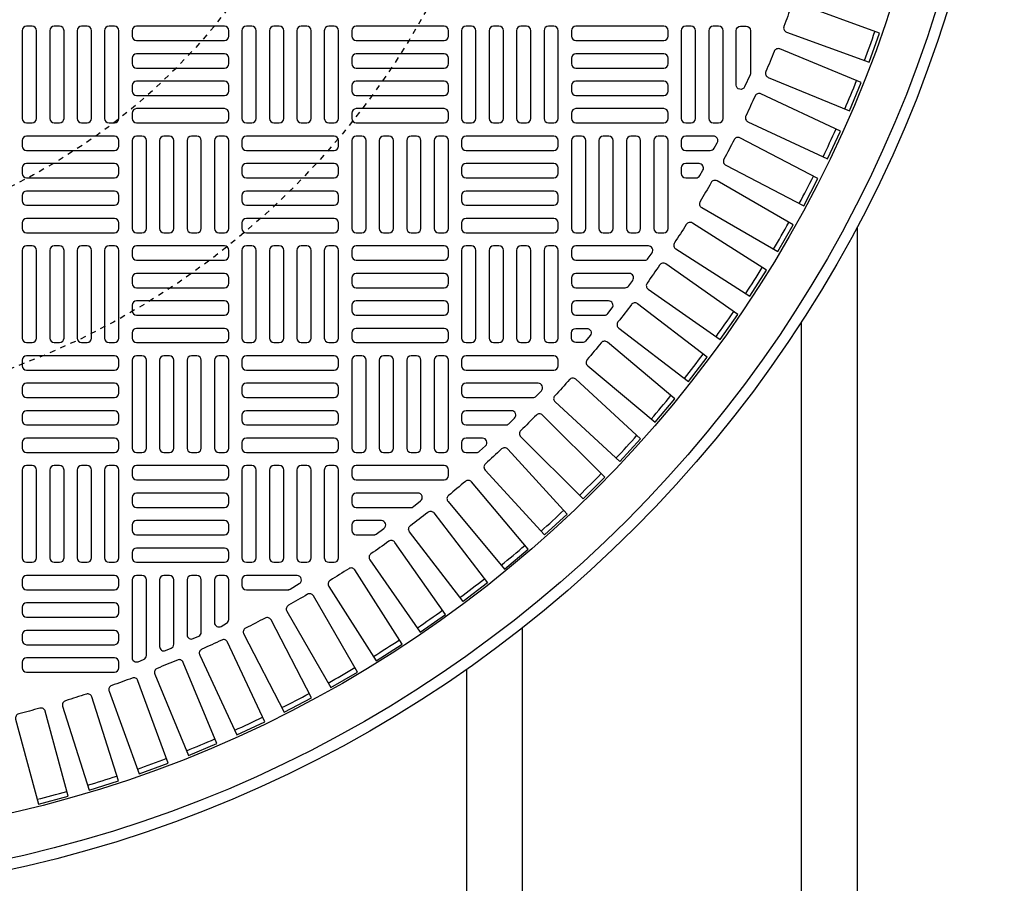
# Model space of a CAD drawing. Extents: x -169 to 7270, y -140 to 2984.
# Tile 670 of 718: x 6532 to 6550, y 1457 to 1472. Entities that reach past the tile are written whole.
import ezdxf

# ---------------------------------------------------------------- set-up
doc = ezdxf.new("R2010")
doc.units = 0
doc.header["$MEASUREMENT"] = 0
doc.linetypes.add('HIDDEN2', pattern=[0.28125, 0.1875, -0.09375])
doc.layers.get('DEFPOINTS').update_dxf_attribs({"linetype": 'CONTINUOUS'})
for name, color, linetype in [('TANK-MANHOLE-COVER-40', 2, 'CONTINUOUS'), ('TANK-MANHOLE-COVER-HATCH-40', 252, 'CONTINUOUS'), ('TANK-UST-RIB', 7, 'CONTINUOUS')]:
    doc.layers.add(name, color=color, linetype=linetype)

msp = doc.modelspace()

# ---------------------------------------------------------------- linework, layer by layer
at = {"layer": 'DEFPOINTS', "color": 8, "linetype": 'HIDDEN2', "ltscale": 0.125}
msp.add_circle((6526.94351, 1479.01916), 14, dxfattribs=at)
msp.add_circle((6526.94351, 1479.01916), 14, dxfattribs=at)
at = {"layer": 'DEFPOINTS', "color": 8, "linetype": 'HIDDEN2', "ltscale": 0.5}
msp.add_circle((6526.94351, 1479.01916), 11, dxfattribs=at)
msp.add_circle((6526.94351, 1479.01916), 11, dxfattribs=at)
at = {"layer": 'TANK-MANHOLE-COVER-40', "color": 4, "linetype": 'Continuous'}
msp.add_circle((6526.94428, 1479.01916), 22.63902, dxfattribs=at)
at = {"layer": 'TANK-MANHOLE-COVER-40', "color": 1, "linetype": 'Continuous'}
msp.add_circle((6526.94428, 1479.01916), 22.44094, dxfattribs=at)
at = {"layer": 'TANK-MANHOLE-COVER-40', "color": 2, "linetype": 'Continuous'}
msp.add_circle((6526.94428, 1479.01916), 21.65354, dxfattribs=at)
at = {"layer": 'TANK-MANHOLE-COVER-HATCH-40', "linetype": 'Continuous'}
for points in [[(6545.76729, 1472.3768, -0.00491171), (6545.63317, 1472.0083, 0.41709369), (6545.67996, 1471.90665), (6547.1607, 1471.36771), (6547.34921, 1471.88565), (6545.86847, 1472.42459, 0.41709369), (6545.76729, 1472.3768)], [(6545.03483, 1471.17587, -0.10680341), (6545.0278, 1471.14337), (6544.92938, 1470.92624, -0.80700564), (6544.77892, 1470.95875), (6544.77892, 1471.93255, -0.41421356), (6544.85766, 1472.01129), (6544.85766, 1472.01129), (6544.95609, 1472.01129, -0.41421356), (6545.03483, 1471.93255), (6545.03483, 1471.93255), (6545.03483, 1471.15886)], [(6545.45964, 1471.56208, -0.00491171), (6545.30957, 1471.19977, 0.41709369), (6545.35188, 1471.09618), (6546.8077, 1470.49316), (6547.01863, 1471.00239), (6545.56281, 1471.60541, 0.41709369), (6545.45964, 1471.56208)], [(6545.11674, 1470.76155, -0.00491171), (6544.95101, 1470.40613, 0.41709369), (6544.98877, 1470.30079), (6546.4169, 1469.63485), (6546.64984, 1470.13438), (6545.22171, 1470.80033, 0.41709369), (6545.11674, 1470.76155)], [(6544.73925, 1469.97673, -0.00491171), (6544.55818, 1469.62889, 0.41709369), (6544.5913, 1469.522), (6545.98903, 1468.79439), (6546.24354, 1469.2833), (6544.84581, 1470.01091, 0.41709369), (6544.73925, 1469.97673)], [(6544.32789, 1469.20913, -0.00491171), (6544.13182, 1468.86952, 0.41709369), (6544.16025, 1468.76129), (6545.5249, 1467.9734), (6545.80049, 1468.45074), (6544.43584, 1469.23863, 0.41709369), (6544.32789, 1469.20913)], [(6543.88344, 1468.46021, -0.00491171), (6543.67274, 1468.12947, 0.41709369), (6543.69642, 1468.0201), (6545.02541, 1467.17344), (6545.32156, 1467.6383), (6543.99257, 1468.48496, 0.41709369), (6543.88344, 1468.46021)], [(6543.40674, 1467.73138, -0.00491171), (6543.18181, 1467.41015, 0.41709369), (6543.2007, 1467.29985), (6544.4915, 1466.39603), (6544.80764, 1466.84753), (6543.51685, 1467.75135, 0.41709369), (6543.40674, 1467.73138)], [(6542.3603, 1466.33954, -0.00491171), (6542.10823, 1466.03913, 0.41709369), (6542.11744, 1465.92761), (6543.32455, 1464.91472), (6543.67884, 1465.33695), (6542.47173, 1466.34984, 0.41709369), (6542.3603, 1466.33954)], [(6541.19654, 1465.04419, -0.00491171), (6540.91924, 1464.7669, 0.41709369), (6540.91869, 1464.655), (6542.03293, 1463.54076), (6542.42268, 1463.9305), (6541.30844, 1465.04474, 0.41709369), (6541.19654, 1465.04419)], [(6539.92431, 1463.8552, -0.00491171), (6539.6239, 1463.60313, 0.41709369), (6539.6136, 1463.49171), (6540.62648, 1462.2846), (6541.04871, 1462.63889), (6540.03583, 1463.846, 0.41709369), (6539.92431, 1463.8552)], [(6538.94856, 1463.38924, 0.16819223), (6538.99724, 1463.40609), (6539.12236, 1463.50452, 0.71204699), (6539.07368, 1463.64514), (6537.9679, 1463.64514), (6537.9679, 1463.64514, 0.41421356), (6537.88916, 1463.5664), (6537.88916, 1463.46798), (6537.88916, 1463.46798, 0.41421356), (6537.9679, 1463.38924), (6538.97581, 1463.38924)], [(6539.25051, 1463.30346, -0.41709369), (6539.36152, 1463.28939), (6540.32079, 1462.03925), (6539.88351, 1461.70371), (6538.92424, 1462.95386, -0.41709369), (6538.93939, 1463.06473, 0.00491171), (6539.25051, 1463.30346)], [(6538.28246, 1462.89711, 0.15754945), (6538.32853, 1462.912), (6538.46493, 1463.01042, 0.72778796), (6538.41886, 1463.15302), (6537.9679, 1463.15302), (6537.9679, 1463.15302, 0.41421356), (6537.88916, 1463.07428), (6537.88916, 1462.97585), (6537.88916, 1462.97585, 0.41421356), (6537.9679, 1462.89711), (6538.3079, 1462.89711)], [(6538.55329, 1462.78162, -0.00491171), (6538.23205, 1462.55669, 0.41709369), (6538.21208, 1462.44659), (6539.11591, 1461.15579), (6539.56741, 1461.47194), (6538.66358, 1462.76273, 0.41709369), (6538.55329, 1462.78162)], [(6537.83397, 1462.2907, -0.00491171), (6537.50323, 1462.08, 0.41709369), (6537.47847, 1461.97087), (6538.32513, 1460.64188), (6538.78999, 1460.93803), (6537.94333, 1462.26702, 0.41709369), (6537.83397, 1462.2907)], [(6536.74246, 1461.91286, 0.1342636), (6536.78253, 1461.92382), (6536.94904, 1462.02224, 0.76325856), (6536.90897, 1462.16877), (6535.99939, 1462.16877), (6535.99939, 1462.16877, 0.41421356), (6535.92065, 1462.09003), (6535.92065, 1461.9916), (6535.92065, 1461.9916, 0.41421356), (6535.99939, 1461.91286), (6536.76399, 1461.91286)], [(6537.09392, 1461.83162, -0.00491171), (6536.7543, 1461.63554, 0.41709369), (6536.72481, 1461.5276), (6537.51269, 1460.16294), (6537.99003, 1460.43853), (6537.20215, 1461.80319, 0.41709369), (6537.09392, 1461.83162)], [(6536.33455, 1461.40526, -0.00491171), (6535.9867, 1461.22418, 0.41709369), (6535.95253, 1461.11763), (6536.68014, 1459.7199), (6537.16904, 1459.97441), (6536.44143, 1461.37213, 0.41709369), (6536.33455, 1461.40526)], [(6535.5573, 1461.01242, -0.00491171), (6535.20189, 1460.84669, 0.41709369), (6535.1631, 1460.74173), (6535.82905, 1459.3136), (6536.32859, 1459.54654), (6535.66264, 1460.97467, 0.41709369), (6535.5573, 1461.01242)], [(6534.76366, 1460.65387, -0.00491171), (6534.40136, 1460.5038, 0.41709369), (6534.35803, 1460.40062), (6534.96105, 1458.9448), (6535.47027, 1459.15573), (6534.86725, 1460.61155, 0.41709369), (6534.76366, 1460.65387)], [(6533.95514, 1460.33027, -0.00491171), (6533.58663, 1460.19615, 0.41709369), (6533.53884, 1460.09496), (6534.07779, 1458.61422), (6534.59573, 1458.80274), (6534.05678, 1460.28348, 0.41709369), (6533.95514, 1460.33027)], [(6533.13327, 1460.04225, -0.00491171), (6532.75926, 1459.92433, 0.41709369), (6532.7071, 1459.82532), (6533.18095, 1458.32248), (6533.70662, 1458.48823), (6533.23278, 1459.99107, 0.41709369), (6533.13327, 1460.04225)], [(6532.29961, 1459.79035, -0.00491171), (6531.92082, 1459.68885, 0.41709369), (6531.8644, 1459.59222), (6532.27224, 1458.07014), (6532.80464, 1458.2128), (6532.3968, 1459.73488, 0.41709369), (6532.29961, 1459.79035)]]:
    msp.add_lwpolyline(points, format="xyb", dxfattribs=at)
at = {"layer": 'TANK-MANHOLE-COVER-HATCH-40', "linetype": 'Continuous', "flags": 128}
for points in [[(6532.06239, 1472.01129, 0.41421356), (6531.98365, 1471.93255), (6531.98365, 1470.35774, 0.41421356), (6532.06239, 1470.279), (6532.16081, 1470.279, 0.41421356), (6532.23955, 1470.35774), (6532.23955, 1471.93255, 0.41421356), (6532.16081, 1472.01129)], [(6532.55451, 1472.01129, 0.41421356), (6532.47577, 1471.93255), (6532.47577, 1470.35774, 0.41421356), (6532.55451, 1470.279), (6532.65294, 1470.279, 0.41421356), (6532.73168, 1470.35774), (6532.73168, 1471.93255, 0.41421356), (6532.65294, 1472.01129)], [(6533.04664, 1472.01129, 0.41421356), (6532.9679, 1471.93255), (6532.9679, 1470.35774, 0.41421356), (6533.04664, 1470.279), (6533.14506, 1470.279, 0.41421356), (6533.2238, 1470.35774), (6533.2238, 1471.93255, 0.41421356), (6533.14506, 1472.01129)], [(6533.53876, 1472.01129, 0.41421356), (6533.46002, 1471.93255), (6533.46002, 1470.35774, 0.41421356), (6533.53876, 1470.279), (6533.63719, 1470.279, 0.41421356), (6533.71593, 1470.35774), (6533.71593, 1471.93255, 0.41421356), (6533.63719, 1472.01129)], [(6533.95215, 1471.83412, 0.41421356), (6534.03089, 1471.75538), (6535.60569, 1471.75538, 0.41421356), (6535.68443, 1471.83412), (6535.68443, 1471.93255, 0.41421356), (6535.60569, 1472.01129), (6534.03089, 1472.01129, 0.41421356), (6533.95215, 1471.93255)], [(6535.99939, 1472.01129, 0.41421356), (6535.92065, 1471.93255), (6535.92065, 1470.35774, 0.41421356), (6535.99939, 1470.279), (6536.09782, 1470.279, 0.41421356), (6536.17656, 1470.35774), (6536.17656, 1471.93255, 0.41421356), (6536.09782, 1472.01129)], [(6536.49152, 1472.01129, 0.41421356), (6536.41278, 1471.93255), (6536.41278, 1470.35774, 0.41421356), (6536.49152, 1470.279), (6536.58995, 1470.279, 0.41421356), (6536.66869, 1470.35774), (6536.66869, 1471.93255, 0.41421356), (6536.58995, 1472.01129)], [(6536.98365, 1472.01129, 0.41421356), (6536.90491, 1471.93255), (6536.90491, 1470.35774, 0.41421356), (6536.98365, 1470.279), (6537.08207, 1470.279, 0.41421356), (6537.16081, 1470.35774), (6537.16081, 1471.93255, 0.41421356), (6537.08207, 1472.01129)], [(6537.47577, 1472.01129, 0.41421356), (6537.39703, 1471.93255), (6537.39703, 1470.35774, 0.41421356), (6537.47577, 1470.279), (6537.5742, 1470.279, 0.41421356), (6537.65294, 1470.35774), (6537.65294, 1471.93255, 0.41421356), (6537.5742, 1472.01129)], [(6537.88916, 1471.83412, 0.41421356), (6537.9679, 1471.75538), (6539.5427, 1471.75538, 0.41421356), (6539.62144, 1471.83412), (6539.62144, 1471.93255, 0.41421356), (6539.5427, 1472.01129), (6537.9679, 1472.01129, 0.41421356), (6537.88916, 1471.93255)], [(6539.9364, 1472.01129, 0.41421356), (6539.85766, 1471.93255), (6539.85766, 1470.35774, 0.41421356), (6539.9364, 1470.279), (6540.03483, 1470.279, 0.41421356), (6540.11357, 1470.35774), (6540.11357, 1471.93255, 0.41421356), (6540.03483, 1472.01129)], [(6540.42853, 1472.01129, 0.41421356), (6540.34979, 1471.93255), (6540.34979, 1470.35774, 0.41421356), (6540.42853, 1470.279), (6540.52695, 1470.279, 0.41421356), (6540.60569, 1470.35774), (6540.60569, 1471.93255, 0.41421356), (6540.52695, 1472.01129)], [(6540.92065, 1472.01129, 0.41421356), (6540.84191, 1471.93255), (6540.84191, 1470.35774, 0.41421356), (6540.92065, 1470.279), (6541.01908, 1470.279, 0.41421356), (6541.09782, 1470.35774), (6541.09782, 1471.93255, 0.41421356), (6541.01908, 1472.01129)], [(6541.41278, 1472.01129, 0.41421356), (6541.33404, 1471.93255), (6541.33404, 1470.35774, 0.41421356), (6541.41278, 1470.279), (6541.5112, 1470.279, 0.41421356), (6541.58995, 1470.35774), (6541.58995, 1471.93255, 0.41421356), (6541.5112, 1472.01129)], [(6541.82617, 1471.83412, 0.41421356), (6541.90491, 1471.75538), (6543.47971, 1471.75538, 0.41421356), (6543.55845, 1471.83412), (6543.55845, 1471.93255, 0.41421356), (6543.47971, 1472.01129), (6541.90491, 1472.01129, 0.41421356), (6541.82617, 1471.93255)], [(6533.95215, 1471.34199, 0.41421356), (6534.03089, 1471.26325), (6535.60569, 1471.26325, 0.41421356), (6535.68443, 1471.34199), (6535.68443, 1471.44042, 0.41421356), (6535.60569, 1471.51916), (6534.03089, 1471.51916, 0.41421356), (6533.95215, 1471.44042)], [(6537.88916, 1471.34199, 0.41421356), (6537.9679, 1471.26325), (6539.5427, 1471.26325, 0.41421356), (6539.62144, 1471.34199), (6539.62144, 1471.44042, 0.41421356), (6539.5427, 1471.51916), (6537.9679, 1471.51916, 0.41421356), (6537.88916, 1471.44042)], [(6541.82617, 1471.34199, 0.41421356), (6541.90491, 1471.26325), (6543.47971, 1471.26325, 0.41421356), (6543.55845, 1471.34199), (6543.55845, 1471.44042, 0.41421356), (6543.47971, 1471.51916), (6541.90491, 1471.51916, 0.41421356), (6541.82617, 1471.44042)], [(6533.95215, 1470.84987, 0.41421356), (6534.03089, 1470.77113), (6535.60569, 1470.77113, 0.41421356), (6535.68443, 1470.84987), (6535.68443, 1470.94829, 0.41421356), (6535.60569, 1471.02703), (6534.03089, 1471.02703, 0.41421356), (6533.95215, 1470.94829)], [(6537.88916, 1470.84987, 0.41421356), (6537.9679, 1470.77113), (6539.5427, 1470.77113, 0.41421356), (6539.62144, 1470.84987), (6539.62144, 1470.94829, 0.41421356), (6539.5427, 1471.02703), (6537.9679, 1471.02703, 0.41421356), (6537.88916, 1470.94829)], [(6541.82617, 1470.84987, 0.41421356), (6541.90491, 1470.77113), (6543.47971, 1470.77113, 0.41421356), (6543.55845, 1470.84987), (6543.55845, 1470.94829, 0.41421356), (6543.47971, 1471.02703), (6541.90491, 1471.02703, 0.41421356), (6541.82617, 1470.94829)], [(6533.95215, 1470.35774, 0.41421356), (6534.03089, 1470.279), (6535.60569, 1470.279, 0.41421356), (6535.68443, 1470.35774), (6535.68443, 1470.45617, 0.41421356), (6535.60569, 1470.53491), (6534.03089, 1470.53491, 0.41421356), (6533.95215, 1470.45617)], [(6537.88916, 1470.35774, 0.41421356), (6537.9679, 1470.279), (6539.5427, 1470.279, 0.41421356), (6539.62144, 1470.35774), (6539.62144, 1470.45617, 0.41421356), (6539.5427, 1470.53491), (6537.9679, 1470.53491, 0.41421356), (6537.88916, 1470.45617)], [(6541.82617, 1470.35774, 0.41421356), (6541.90491, 1470.279), (6543.47971, 1470.279, 0.41421356), (6543.55845, 1470.35774), (6543.55845, 1470.45617, 0.41421356), (6543.47971, 1470.53491), (6541.90491, 1470.53491, 0.41421356), (6541.82617, 1470.45617)], [(6533.71593, 1469.96404, 0.41421356), (6533.63719, 1470.04278), (6532.06239, 1470.04278, 0.41421356), (6531.98365, 1469.96404), (6531.98365, 1469.86562, 0.41421356), (6532.06239, 1469.78688), (6533.63719, 1469.78688, 0.41421356), (6533.71593, 1469.86562)], [(6534.03089, 1470.04278, 0.41421356), (6533.95215, 1469.96404), (6533.95215, 1468.38924, 0.41421356), (6534.03089, 1468.3105), (6534.12932, 1468.3105, 0.41421356), (6534.20806, 1468.38924), (6534.20806, 1469.96404, 0.41421356), (6534.12932, 1470.04278)], [(6534.52302, 1470.04278, 0.41421356), (6534.44428, 1469.96404), (6534.44428, 1468.38924, 0.41421356), (6534.52302, 1468.3105), (6534.62144, 1468.3105, 0.41421356), (6534.70018, 1468.38924), (6534.70018, 1469.96404, 0.41421356), (6534.62144, 1470.04278)], [(6535.01514, 1470.04278, 0.41421356), (6534.9364, 1469.96404), (6534.9364, 1468.38924, 0.41421356), (6535.01514, 1468.3105), (6535.11357, 1468.3105, 0.41421356), (6535.19231, 1468.38924), (6535.19231, 1469.96404, 0.41421356), (6535.11357, 1470.04278)], [(6535.50727, 1470.04278, 0.41421356), (6535.42853, 1469.96404), (6535.42853, 1468.38924, 0.41421356), (6535.50727, 1468.3105), (6535.60569, 1468.3105, 0.41421356), (6535.68443, 1468.38924), (6535.68443, 1469.96404, 0.41421356), (6535.60569, 1470.04278)], [(6537.65294, 1469.96404, 0.41421356), (6537.5742, 1470.04278), (6535.99939, 1470.04278, 0.41421356), (6535.92065, 1469.96404), (6535.92065, 1469.86562, 0.41421356), (6535.99939, 1469.78688), (6537.5742, 1469.78688, 0.41421356), (6537.65294, 1469.86562)], [(6537.9679, 1470.04278, 0.41421356), (6537.88916, 1469.96404), (6537.88916, 1468.38924, 0.41421356), (6537.9679, 1468.3105), (6538.06632, 1468.3105, 0.41421356), (6538.14506, 1468.38924), (6538.14506, 1469.96404, 0.41421356), (6538.06632, 1470.04278)], [(6538.46002, 1470.04278, 0.41421356), (6538.38128, 1469.96404), (6538.38128, 1468.38924, 0.41421356), (6538.46002, 1468.3105), (6538.55845, 1468.3105, 0.41421356), (6538.63719, 1468.38924), (6538.63719, 1469.96404, 0.41421356), (6538.55845, 1470.04278)], [(6538.95215, 1470.04278, 0.41421356), (6538.87341, 1469.96404), (6538.87341, 1468.38924, 0.41421356), (6538.95215, 1468.3105), (6539.05058, 1468.3105, 0.41421356), (6539.12932, 1468.38924), (6539.12932, 1469.96404, 0.41421356), (6539.05058, 1470.04278)], [(6539.44428, 1470.04278, 0.41421356), (6539.36554, 1469.96404), (6539.36554, 1468.38924, 0.41421356), (6539.44428, 1468.3105), (6539.5427, 1468.3105, 0.41421356), (6539.62144, 1468.38924), (6539.62144, 1469.96404, 0.41421356), (6539.5427, 1470.04278)], [(6541.58995, 1469.96404, 0.41421356), (6541.5112, 1470.04278), (6539.9364, 1470.04278, 0.41421356), (6539.85766, 1469.96404), (6539.85766, 1469.86562, 0.41421356), (6539.9364, 1469.78688), (6541.5112, 1469.78688, 0.41421356), (6541.58995, 1469.86562)], [(6541.90491, 1470.04278, 0.41421356), (6541.82617, 1469.96404), (6541.82617, 1468.38924, 0.41421356), (6541.90491, 1468.3105), (6542.00333, 1468.3105, 0.41421356), (6542.08207, 1468.38924), (6542.08207, 1469.96404, 0.41421356), (6542.00333, 1470.04278)], [(6542.39703, 1470.04278, 0.41421356), (6542.31829, 1469.96404), (6542.31829, 1468.38924, 0.41421356), (6542.39703, 1468.3105), (6542.49546, 1468.3105, 0.41421356), (6542.5742, 1468.38924), (6542.5742, 1469.96404, 0.41421356), (6542.49546, 1470.04278)], [(6542.88916, 1470.04278, 0.41421356), (6542.81042, 1469.96404), (6542.81042, 1468.38924, 0.41421356), (6542.88916, 1468.3105), (6542.98758, 1468.3105, 0.41421356), (6543.06632, 1468.38924), (6543.06632, 1469.96404, 0.41421356), (6542.98758, 1470.04278)], [(6543.38128, 1470.04278, 0.41421356), (6543.30254, 1469.96404), (6543.30254, 1468.38924, 0.41421356), (6543.38128, 1468.3105), (6543.47971, 1468.3105, 0.41421356), (6543.55845, 1468.38924), (6543.55845, 1469.96404, 0.41421356), (6543.47971, 1470.04278)], [(6533.71593, 1469.47192, 0.41421356), (6533.63719, 1469.55066), (6532.06239, 1469.55066, 0.41421356), (6531.98365, 1469.47192), (6531.98365, 1469.37349, 0.41421356), (6532.06239, 1469.29475), (6533.63719, 1469.29475, 0.41421356), (6533.71593, 1469.37349)], [(6537.65294, 1469.47192, 0.41421356), (6537.5742, 1469.55066), (6535.99939, 1469.55066, 0.41421356), (6535.92065, 1469.47192), (6535.92065, 1469.37349, 0.41421356), (6535.99939, 1469.29475), (6537.5742, 1469.29475, 0.41421356), (6537.65294, 1469.37349)], [(6541.58995, 1469.47192, 0.41421356), (6541.5112, 1469.55066), (6539.9364, 1469.55066, 0.41421356), (6539.85766, 1469.47192), (6539.85766, 1469.37349, 0.41421356), (6539.9364, 1469.29475), (6541.5112, 1469.29475, 0.41421356), (6541.58995, 1469.37349)], [(6533.71593, 1468.97979, 0.41421356), (6533.63719, 1469.05853), (6532.06239, 1469.05853, 0.41421356), (6531.98365, 1468.97979), (6531.98365, 1468.88136, 0.41421356), (6532.06239, 1468.80262), (6533.63719, 1468.80262, 0.41421356), (6533.71593, 1468.88136)], [(6537.65294, 1468.97979, 0.41421356), (6537.5742, 1469.05853), (6535.99939, 1469.05853, 0.41421356), (6535.92065, 1468.97979), (6535.92065, 1468.88136, 0.41421356), (6535.99939, 1468.80262), (6537.5742, 1468.80262, 0.41421356), (6537.65294, 1468.88136)], [(6541.58995, 1468.97979, 0.41421356), (6541.5112, 1469.05853), (6539.9364, 1469.05853, 0.41421356), (6539.85766, 1468.97979), (6539.85766, 1468.88136, 0.41421356), (6539.9364, 1468.80262), (6541.5112, 1468.80262, 0.41421356), (6541.58995, 1468.88136)], [(6533.71593, 1468.48766, 0.41421356), (6533.63719, 1468.5664), (6532.06239, 1468.5664, 0.41421356), (6531.98365, 1468.48766), (6531.98365, 1468.38924, 0.41421356), (6532.06239, 1468.3105), (6533.63719, 1468.3105, 0.41421356), (6533.71593, 1468.38924)], [(6537.65294, 1468.48766, 0.41421356), (6537.5742, 1468.5664), (6535.99939, 1468.5664, 0.41421356), (6535.92065, 1468.48766), (6535.92065, 1468.38924, 0.41421356), (6535.99939, 1468.3105), (6537.5742, 1468.3105, 0.41421356), (6537.65294, 1468.38924)], [(6541.58995, 1468.48766, 0.41421356), (6541.5112, 1468.5664), (6539.9364, 1468.5664, 0.41421356), (6539.85766, 1468.48766), (6539.85766, 1468.38924, 0.41421356), (6539.9364, 1468.3105), (6541.5112, 1468.3105, 0.41421356), (6541.58995, 1468.38924)], [(6532.06239, 1468.07428, 0.41421356), (6531.98365, 1467.99554), (6531.98365, 1466.42073, 0.41421356), (6532.06239, 1466.34199), (6532.16081, 1466.34199, 0.41421356), (6532.23955, 1466.42073), (6532.23955, 1467.99554, 0.41421356), (6532.16081, 1468.07428)], [(6532.55451, 1468.07428, 0.41421356), (6532.47577, 1467.99554), (6532.47577, 1466.42073, 0.41421356), (6532.55451, 1466.34199), (6532.65294, 1466.34199, 0.41421356), (6532.73168, 1466.42073), (6532.73168, 1467.99554, 0.41421356), (6532.65294, 1468.07428)], [(6533.04664, 1468.07428, 0.41421356), (6532.9679, 1467.99554), (6532.9679, 1466.42073, 0.41421356), (6533.04664, 1466.34199), (6533.14506, 1466.34199, 0.41421356), (6533.2238, 1466.42073), (6533.2238, 1467.99554, 0.41421356), (6533.14506, 1468.07428)], [(6533.53876, 1468.07428, 0.41421356), (6533.46002, 1467.99554), (6533.46002, 1466.42073, 0.41421356), (6533.53876, 1466.34199), (6533.63719, 1466.34199, 0.41421356), (6533.71593, 1466.42073), (6533.71593, 1467.99554, 0.41421356), (6533.63719, 1468.07428)], [(6533.95215, 1467.89711, 0.41421356), (6534.03089, 1467.81837), (6535.60569, 1467.81837, 0.41421356), (6535.68443, 1467.89711), (6535.68443, 1467.99554, 0.41421356), (6535.60569, 1468.07428), (6534.03089, 1468.07428, 0.41421356), (6533.95215, 1467.99554)], [(6535.99939, 1468.07428, 0.41421356), (6535.92065, 1467.99554), (6535.92065, 1466.42073, 0.41421356), (6535.99939, 1466.34199), (6536.09782, 1466.34199, 0.41421356), (6536.17656, 1466.42073), (6536.17656, 1467.99554, 0.41421356), (6536.09782, 1468.07428)], [(6536.49152, 1468.07428, 0.41421356), (6536.41278, 1467.99554), (6536.41278, 1466.42073, 0.41421356), (6536.49152, 1466.34199), (6536.58995, 1466.34199, 0.41421356), (6536.66869, 1466.42073), (6536.66869, 1467.99554, 0.41421356), (6536.58995, 1468.07428)], [(6536.98365, 1468.07428, 0.41421356), (6536.90491, 1467.99554), (6536.90491, 1466.42073, 0.41421356), (6536.98365, 1466.34199), (6537.08207, 1466.34199, 0.41421356), (6537.16081, 1466.42073), (6537.16081, 1467.99554, 0.41421356), (6537.08207, 1468.07428)], [(6537.47577, 1468.07428, 0.41421356), (6537.39703, 1467.99554), (6537.39703, 1466.42073, 0.41421356), (6537.47577, 1466.34199), (6537.5742, 1466.34199, 0.41421356), (6537.65294, 1466.42073), (6537.65294, 1467.99554, 0.41421356), (6537.5742, 1468.07428)], [(6537.88916, 1467.89711, 0.41421356), (6537.9679, 1467.81837), (6539.5427, 1467.81837, 0.41421356), (6539.62144, 1467.89711), (6539.62144, 1467.99554, 0.41421356), (6539.5427, 1468.07428), (6537.9679, 1468.07428, 0.41421356), (6537.88916, 1467.99554)], [(6539.9364, 1468.07428, 0.41421356), (6539.85766, 1467.99554), (6539.85766, 1466.42073, 0.41421356), (6539.9364, 1466.34199), (6540.03483, 1466.34199, 0.41421356), (6540.11357, 1466.42073), (6540.11357, 1467.99554, 0.41421356), (6540.03483, 1468.07428)], [(6540.42853, 1468.07428, 0.41421356), (6540.34979, 1467.99554), (6540.34979, 1466.42073, 0.41421356), (6540.42853, 1466.34199), (6540.52695, 1466.34199, 0.41421356), (6540.60569, 1466.42073), (6540.60569, 1467.99554, 0.41421356), (6540.52695, 1468.07428)], [(6540.92065, 1468.07428, 0.41421356), (6540.84191, 1467.99554), (6540.84191, 1466.42073, 0.41421356), (6540.92065, 1466.34199), (6541.01908, 1466.34199, 0.41421356), (6541.09782, 1466.42073), (6541.09782, 1467.99554, 0.41421356), (6541.01908, 1468.07428)], [(6541.41278, 1468.07428, 0.41421356), (6541.33404, 1467.99554), (6541.33404, 1466.42073, 0.41421356), (6541.41278, 1466.34199), (6541.5112, 1466.34199, 0.41421356), (6541.58995, 1466.42073), (6541.58995, 1467.99554, 0.41421356), (6541.5112, 1468.07428)], [(6533.95215, 1467.40499, 0.41421356), (6534.03089, 1467.32625), (6535.60569, 1467.32625, 0.41421356), (6535.68443, 1467.40499), (6535.68443, 1467.50341, 0.41421356), (6535.60569, 1467.58215), (6534.03089, 1467.58215, 0.41421356), (6533.95215, 1467.50341)], [(6537.88916, 1467.40499, 0.41421356), (6537.9679, 1467.32625), (6539.5427, 1467.32625, 0.41421356), (6539.62144, 1467.40499), (6539.62144, 1467.50341, 0.41421356), (6539.5427, 1467.58215), (6537.9679, 1467.58215, 0.41421356), (6537.88916, 1467.50341)], [(6533.95215, 1466.91286, 0.41421356), (6534.03089, 1466.83412), (6535.60569, 1466.83412, 0.41421356), (6535.68443, 1466.91286), (6535.68443, 1467.01129, 0.41421356), (6535.60569, 1467.09003), (6534.03089, 1467.09003, 0.41421356), (6533.95215, 1467.01129)], [(6537.88916, 1466.91286, 0.41421356), (6537.9679, 1466.83412), (6539.5427, 1466.83412, 0.41421356), (6539.62144, 1466.91286), (6539.62144, 1467.01129, 0.41421356), (6539.5427, 1467.09003), (6537.9679, 1467.09003, 0.41421356), (6537.88916, 1467.01129)], [(6533.95215, 1466.42073, 0.41421356), (6534.03089, 1466.34199), (6535.60569, 1466.34199, 0.41421356), (6535.68443, 1466.42073), (6535.68443, 1466.51916, 0.41421356), (6535.60569, 1466.5979), (6534.03089, 1466.5979, 0.41421356), (6533.95215, 1466.51916)], [(6537.88916, 1466.42073, 0.41421356), (6537.9679, 1466.34199), (6539.5427, 1466.34199, 0.41421356), (6539.62144, 1466.42073), (6539.62144, 1466.51916, 0.41421356), (6539.5427, 1466.5979), (6537.9679, 1466.5979, 0.41421356), (6537.88916, 1466.51916)], [(6533.71593, 1466.02703, 0.41421356), (6533.63719, 1466.10577), (6532.06239, 1466.10577, 0.41421356), (6531.98365, 1466.02703), (6531.98365, 1465.92861, 0.41421356), (6532.06239, 1465.84987), (6533.63719, 1465.84987, 0.41421356), (6533.71593, 1465.92861)], [(6534.03089, 1466.10577, 0.41421356), (6533.95215, 1466.02703), (6533.95215, 1464.45223, 0.41421356), (6534.03089, 1464.37349), (6534.12932, 1464.37349, 0.41421356), (6534.20806, 1464.45223), (6534.20806, 1466.02703, 0.41421356), (6534.12932, 1466.10577)], [(6534.52302, 1466.10577, 0.41421356), (6534.44428, 1466.02703), (6534.44428, 1464.45223, 0.41421356), (6534.52302, 1464.37349), (6534.62144, 1464.37349, 0.41421356), (6534.70018, 1464.45223), (6534.70018, 1466.02703, 0.41421356), (6534.62144, 1466.10577)], [(6535.01514, 1466.10577, 0.41421356), (6534.9364, 1466.02703), (6534.9364, 1464.45223, 0.41421356), (6535.01514, 1464.37349), (6535.11357, 1464.37349, 0.41421356), (6535.19231, 1464.45223), (6535.19231, 1466.02703, 0.41421356), (6535.11357, 1466.10577)], [(6535.50727, 1466.10577, 0.41421356), (6535.42853, 1466.02703), (6535.42853, 1464.45223, 0.41421356), (6535.50727, 1464.37349), (6535.60569, 1464.37349, 0.41421356), (6535.68443, 1464.45223), (6535.68443, 1466.02703, 0.41421356), (6535.60569, 1466.10577)], [(6537.65294, 1466.02703, 0.41421356), (6537.5742, 1466.10577), (6535.99939, 1466.10577, 0.41421356), (6535.92065, 1466.02703), (6535.92065, 1465.92861, 0.41421356), (6535.99939, 1465.84987), (6537.5742, 1465.84987, 0.41421356), (6537.65294, 1465.92861)], [(6537.9679, 1466.10577, 0.41421356), (6537.88916, 1466.02703), (6537.88916, 1464.45223, 0.41421356), (6537.9679, 1464.37349), (6538.06632, 1464.37349, 0.41421356), (6538.14506, 1464.45223), (6538.14506, 1466.02703, 0.41421356), (6538.06632, 1466.10577)], [(6538.46002, 1466.10577, 0.41421356), (6538.38128, 1466.02703), (6538.38128, 1464.45223, 0.41421356), (6538.46002, 1464.37349), (6538.55845, 1464.37349, 0.41421356), (6538.63719, 1464.45223), (6538.63719, 1466.02703, 0.41421356), (6538.55845, 1466.10577)], [(6538.95215, 1466.10577, 0.41421356), (6538.87341, 1466.02703), (6538.87341, 1464.45223, 0.41421356), (6538.95215, 1464.37349), (6539.05058, 1464.37349, 0.41421356), (6539.12932, 1464.45223), (6539.12932, 1466.02703, 0.41421356), (6539.05058, 1466.10577)], [(6539.44428, 1466.10577, 0.41421356), (6539.36554, 1466.02703), (6539.36554, 1464.45223, 0.41421356), (6539.44428, 1464.37349), (6539.5427, 1464.37349, 0.41421356), (6539.62144, 1464.45223), (6539.62144, 1466.02703, 0.41421356), (6539.5427, 1466.10577)], [(6533.71593, 1465.53491, 0.41421356), (6533.63719, 1465.61365), (6532.06239, 1465.61365, 0.41421356), (6531.98365, 1465.53491), (6531.98365, 1465.43648, 0.41421356), (6532.06239, 1465.35774), (6533.63719, 1465.35774, 0.41421356), (6533.71593, 1465.43648)], [(6537.65294, 1465.53491, 0.41421356), (6537.5742, 1465.61365), (6535.99939, 1465.61365, 0.41421356), (6535.92065, 1465.53491), (6535.92065, 1465.43648, 0.41421356), (6535.99939, 1465.35774), (6537.5742, 1465.35774, 0.41421356), (6537.65294, 1465.43648)], [(6533.71593, 1465.04278, 0.41421356), (6533.63719, 1465.12152), (6532.06239, 1465.12152, 0.41421356), (6531.98365, 1465.04278), (6531.98365, 1464.94436, 0.41421356), (6532.06239, 1464.86562), (6533.63719, 1464.86562, 0.41421356), (6533.71593, 1464.94436)], [(6537.65294, 1465.04278, 0.41421356), (6537.5742, 1465.12152), (6535.99939, 1465.12152, 0.41421356), (6535.92065, 1465.04278), (6535.92065, 1464.94436, 0.41421356), (6535.99939, 1464.86562), (6537.5742, 1464.86562, 0.41421356), (6537.65294, 1464.94436)], [(6533.71593, 1464.55066, 0.41421356), (6533.63719, 1464.6294), (6532.06239, 1464.6294, 0.41421356), (6531.98365, 1464.55066), (6531.98365, 1464.45223, 0.41421356), (6532.06239, 1464.37349), (6533.63719, 1464.37349, 0.41421356), (6533.71593, 1464.45223)], [(6537.65294, 1464.55066, 0.41421356), (6537.5742, 1464.6294), (6535.99939, 1464.6294, 0.41421356), (6535.92065, 1464.55066), (6535.92065, 1464.45223, 0.41421356), (6535.99939, 1464.37349), (6537.5742, 1464.37349, 0.41421356), (6537.65294, 1464.45223)], [(6532.06239, 1464.13727, 0.41421356), (6531.98365, 1464.05853), (6531.98365, 1462.48373, 0.41421356), (6532.06239, 1462.40499), (6532.16081, 1462.40499, 0.41421356), (6532.23955, 1462.48373), (6532.23955, 1464.05853, 0.41421356), (6532.16081, 1464.13727)], [(6532.55451, 1464.13727, 0.41421356), (6532.47577, 1464.05853), (6532.47577, 1462.48373, 0.41421356), (6532.55451, 1462.40499), (6532.65294, 1462.40499, 0.41421356), (6532.73168, 1462.48373), (6532.73168, 1464.05853, 0.41421356), (6532.65294, 1464.13727)], [(6533.04664, 1464.13727, 0.41421356), (6532.9679, 1464.05853), (6532.9679, 1462.48373, 0.41421356), (6533.04664, 1462.40499), (6533.14506, 1462.40499, 0.41421356), (6533.2238, 1462.48373), (6533.2238, 1464.05853, 0.41421356), (6533.14506, 1464.13727)], [(6533.53876, 1464.13727, 0.41421356), (6533.46002, 1464.05853), (6533.46002, 1462.48373, 0.41421356), (6533.53876, 1462.40499), (6533.63719, 1462.40499, 0.41421356), (6533.71593, 1462.48373), (6533.71593, 1464.05853, 0.41421356), (6533.63719, 1464.13727)], [(6533.95215, 1463.9601, 0.41421356), (6534.03089, 1463.88136), (6535.60569, 1463.88136, 0.41421356), (6535.68443, 1463.9601), (6535.68443, 1464.05853, 0.41421356), (6535.60569, 1464.13727), (6534.03089, 1464.13727, 0.41421356), (6533.95215, 1464.05853)], [(6535.99939, 1464.13727, 0.41421356), (6535.92065, 1464.05853), (6535.92065, 1462.48373, 0.41421356), (6535.99939, 1462.40499), (6536.09782, 1462.40499, 0.41421356), (6536.17656, 1462.48373), (6536.17656, 1464.05853, 0.41421356), (6536.09782, 1464.13727)], [(6536.49152, 1464.13727, 0.41421356), (6536.41278, 1464.05853), (6536.41278, 1462.48373, 0.41421356), (6536.49152, 1462.40499), (6536.58995, 1462.40499, 0.41421356), (6536.66869, 1462.48373), (6536.66869, 1464.05853, 0.41421356), (6536.58995, 1464.13727)], [(6536.98365, 1464.13727, 0.41421356), (6536.90491, 1464.05853), (6536.90491, 1462.48373, 0.41421356), (6536.98365, 1462.40499), (6537.08207, 1462.40499, 0.41421356), (6537.16081, 1462.48373), (6537.16081, 1464.05853, 0.41421356), (6537.08207, 1464.13727)], [(6537.47577, 1464.13727, 0.41421356), (6537.39703, 1464.05853), (6537.39703, 1462.48373, 0.41421356), (6537.47577, 1462.40499), (6537.5742, 1462.40499, 0.41421356), (6537.65294, 1462.48373), (6537.65294, 1464.05853, 0.41421356), (6537.5742, 1464.13727)], [(6533.95215, 1463.46798, 0.41421356), (6534.03089, 1463.38924), (6535.60569, 1463.38924, 0.41421356), (6535.68443, 1463.46798), (6535.68443, 1463.5664, 0.41421356), (6535.60569, 1463.64514), (6534.03089, 1463.64514, 0.41421356), (6533.95215, 1463.5664)], [(6533.95215, 1462.97585, 0.41421356), (6534.03089, 1462.89711), (6535.60569, 1462.89711, 0.41421356), (6535.68443, 1462.97585), (6535.68443, 1463.07428, 0.41421356), (6535.60569, 1463.15302), (6534.03089, 1463.15302, 0.41421356), (6533.95215, 1463.07428)], [(6533.95215, 1462.48373, 0.41421356), (6534.03089, 1462.40499), (6535.60569, 1462.40499, 0.41421356), (6535.68443, 1462.48373), (6535.68443, 1462.58215, 0.41421356), (6535.60569, 1462.66089), (6534.03089, 1462.66089, 0.41421356), (6533.95215, 1462.58215)], [(6533.71593, 1462.09003, 0.41421356), (6533.63719, 1462.16877), (6532.06239, 1462.16877, 0.41421356), (6531.98365, 1462.09003), (6531.98365, 1461.9916, 0.41421356), (6532.06239, 1461.91286), (6533.63719, 1461.91286, 0.41421356), (6533.71593, 1461.9916)], [(6533.71593, 1461.5979, 0.41421356), (6533.63719, 1461.67664), (6532.06239, 1461.67664, 0.41421356), (6531.98365, 1461.5979), (6531.98365, 1461.49947, 0.41421356), (6532.06239, 1461.42073), (6533.63719, 1461.42073, 0.41421356), (6533.71593, 1461.49947)], [(6533.71593, 1461.10577, 0.41421356), (6533.63719, 1461.18451), (6532.06239, 1461.18451, 0.41421356), (6531.98365, 1461.10577), (6531.98365, 1461.00735, 0.41421356), (6532.06239, 1460.92861), (6533.63719, 1460.92861, 0.41421356), (6533.71593, 1461.00735)], [(6533.71593, 1460.61365, 0.41421356), (6533.63719, 1460.69239), (6532.06239, 1460.69239, 0.41421356), (6531.98365, 1460.61365), (6531.98365, 1460.51522, 0.41421356), (6532.06239, 1460.43648), (6533.63719, 1460.43648, 0.41421356), (6533.71593, 1460.51522)]]:
    msp.add_lwpolyline(points, format="xyb", close=True, dxfattribs=at)
at = {"layer": 'TANK-MANHOLE-COVER-HATCH-40', "linetype": 'Continuous'}
for points in [[(6543.87341, 1472.01129, 0.41421356), (6543.79467, 1471.93255), (6543.79467, 1470.35774, 0.41421356), (6543.87341, 1470.279), (6543.97183, 1470.279, 0.41421356), (6544.05058, 1470.35774), (6544.05058, 1471.93255, 0.41421356), (6543.97183, 1472.01129)], [(6544.36554, 1472.01129, 0.41421356), (6544.2868, 1471.93255), (6544.2868, 1470.35774, 0.41421356), (6544.36554, 1470.279), (6544.46396, 1470.279, 0.41421356), (6544.5427, 1470.35774), (6544.5427, 1471.93255, 0.41421356), (6544.46396, 1472.01129)], [(6544.37141, 1470.04278), (6543.87341, 1470.04278), (6543.87341, 1470.04278, 0.41421356), (6543.79467, 1469.96404), (6543.79467, 1469.86562), (6543.79467, 1469.86562, 0.41421356), (6543.87341, 1469.78688), (6544.31458, 1469.78688, 0.26794919), (6544.38277, 1469.82625), (6544.4396, 1469.92467, 0.57735027)], [(6544.11347, 1469.55066), (6543.87341, 1469.55066), (6543.87341, 1469.55066, 0.41421356), (6543.79467, 1469.47192), (6543.79467, 1469.37349), (6543.79467, 1469.37349, 0.41421356), (6543.87341, 1469.29475), (6544.05866, 1469.29475, 0.27209959), (6544.12745, 1469.33518), (6544.18226, 1469.4336, 0.57220395)], [(6543.20491, 1468.07428), (6541.90491, 1468.07428), (6541.90491, 1468.07428, 0.41421356), (6541.82617, 1467.99554), (6541.82617, 1467.89711), (6541.82617, 1467.89711, 0.41421356), (6541.90491, 1467.81837), (6543.13814, 1467.81837, 0.24862232), (6543.2033, 1467.85291), (6543.27007, 1467.95133, 0.60176538)], [(6542.86015, 1467.58215), (6541.90491, 1467.58215), (6541.90491, 1467.58215, 0.41421356), (6541.82617, 1467.50341), (6541.82617, 1467.40499), (6541.82617, 1467.40499, 0.41421356), (6541.90491, 1467.32625), (6542.78891, 1467.32625, 0.24054885), (6542.85269, 1467.35882), (6542.92393, 1467.45724, 0.61218964)], [(6542.49218, 1467.09003), (6541.90491, 1467.09003), (6541.90491, 1467.09003, 0.41421356), (6541.82617, 1467.01129), (6541.82617, 1466.91286), (6541.82617, 1466.91286, 0.41421356), (6541.90491, 1466.83412), (6542.41615, 1466.83412, 0.23232365), (6542.47847, 1466.86473), (6542.55449, 1466.96315, 0.62295027)], [(6542.89908, 1467.02454, -0.00491946), (6542.65998, 1466.71293, 0.41709369), (6542.67404, 1466.60191), (6543.92418, 1465.64264), (6544.25972, 1466.07993), (6543.00909, 1467.03957, 0.41710279)], [(6541.90491, 1466.5979), (6541.90491, 1466.5979), (6542.09931, 1466.5979, -0.63408546), (6542.16005, 1466.46906), (6542.07888, 1466.37064, -0.2239262), (6542.01813, 1466.34199), (6541.90491, 1466.34199, -0.41421356), (6541.82617, 1466.42073), (6541.82617, 1466.42073), (6541.82617, 1466.51916, -0.41421356)], [(6541.58995, 1466.02703, 0.41421356), (6541.5112, 1466.10577), (6539.9364, 1466.10577, 0.41421356), (6539.85766, 1466.02703), (6539.85766, 1465.92861, 0.41421356), (6539.9364, 1465.84987), (6541.5112, 1465.84987, 0.41421356), (6541.58995, 1465.92861)], [(6541.53195, 1465.27822), (6542.69373, 1464.21365), (6543.0661, 1464.62002), (6541.90432, 1465.6846, 0.41709369), (6541.79255, 1465.67917, -0.00491171), (6541.52762, 1465.39004, 0.41709369)], [(6541.23051, 1465.61365), (6539.9364, 1465.61365), (6539.9364, 1465.61365, 0.41421356), (6539.85766, 1465.53491), (6539.85766, 1465.43648), (6539.85766, 1465.43648, 0.41421356), (6539.9364, 1465.35774), (6541.13767, 1465.35774, 0.20651443), (6541.19495, 1465.38245), (6541.28779, 1465.48088, 0.6576677)], [(6540.74936, 1465.12152), (6539.9364, 1465.12152), (6539.9364, 1465.12152, 0.41421356), (6539.85766, 1465.04278), (6539.85766, 1464.94436), (6539.85766, 1464.94436, 0.41421356), (6539.9364, 1464.86562), (6540.64981, 1464.86562, 0.19743793), (6540.70517, 1464.88836), (6540.80472, 1464.98679, 0.67023271)], [(6540.23259, 1464.6294), (6539.9364, 1464.6294), (6539.9364, 1464.6294, 0.41421356), (6539.85766, 1464.55066), (6539.85766, 1464.45223), (6539.85766, 1464.45223, 0.41421356), (6539.9364, 1464.37349), (6540.12556, 1464.37349, 0.1880618), (6540.17887, 1464.39427), (6540.28589, 1464.4927, 0.68341411)], [(6540.27884, 1464.05911), (6541.34341, 1462.89733), (6541.74979, 1463.26971), (6540.68521, 1464.43149, 0.41709369), (6540.57339, 1464.43582, -0.00491171), (6540.28427, 1464.17088, 0.41709369)], [(6537.88916, 1463.9601, 0.41421356), (6537.9679, 1463.88136), (6539.5427, 1463.88136, 0.41421356), (6539.62144, 1463.9601), (6539.62144, 1464.05853, 0.41421356), (6539.5427, 1464.13727), (6537.9679, 1464.13727, 0.41421356), (6537.88916, 1464.05853)], [(6534.20806, 1460.73486), (6534.20806, 1462.09003), (6534.20806, 1462.09003, 0.41421356), (6534.12932, 1462.16877), (6534.03089, 1462.16877), (6534.03089, 1462.16877, 0.41421356), (6533.95215, 1462.09003), (6533.95215, 1460.69666, 0.52729524), (6534.05938, 1460.62325), (6534.1578, 1460.66145, 0.30950451)], [(6534.70018, 1460.93597), (6534.70018, 1462.09003), (6534.70018, 1462.09003, 0.41421356), (6534.62144, 1462.16877), (6534.52302, 1462.16877), (6534.52302, 1462.16877, 0.41421356), (6534.44428, 1462.09003), (6534.44428, 1460.89469, 0.53592322), (6534.55347, 1460.82208), (6534.65189, 1460.86336, 0.30214843)], [(6535.19231, 1461.1529), (6535.19231, 1462.09003), (6535.19231, 1462.09003, 0.41421356), (6535.11357, 1462.16877), (6535.01514, 1462.16877), (6535.01514, 1462.16877, 0.41421356), (6534.9364, 1462.09003), (6534.9364, 1461.10843, 0.54471323), (6535.04756, 1461.03667), (6535.14598, 1461.08114, 0.2947387)], [(6535.68443, 1461.38237), (6535.68443, 1462.09003), (6535.68443, 1462.09003, 0.41421356), (6535.60569, 1462.16877), (6535.50727, 1462.16877), (6535.50727, 1462.16877, 0.41421356), (6535.42853, 1462.09003), (6535.42853, 1461.32554, 0.57735027), (6535.54664, 1461.25735), (6535.64506, 1461.31418, 0.26794919)]]:
    msp.add_lwpolyline(points, format="xyb", close=True, dxfattribs=at)
for start, end in [(339.266426, 340.733574), (336.766426, 338.233574), (334.266426, 335.733574), (331.766426, 333.233574), (329.266426, 330.733574), (326.766426, 328.233574), (324.266426, 325.733574), (321.766426, 323.233574), (319.266426, 320.733574), (316.766426, 318.233574), (314.266426, 315.733574), (311.766426, 313.233574), (309.266426, 310.733574), (306.766426, 308.233574), (304.266426, 305.733574), (301.766426, 303.233574), (299.266426, 300.733574), (296.766426, 298.233574), (294.266426, 295.733574), (291.766426, 293.233574), (289.266426, 290.733574), (286.766426, 288.233574), (284.266426, 285.733574)]:
    msp.add_arc((6526.94428, 1479.01916), 21.52559, start, end, dxfattribs=at)
at = {"layer": 'TANK-UST-RIB'}
for p, q in [((6546.94428, 1468.4106), (6546.94428, 1418.01839)), ((6545.94428, 1466.70883), (6545.94428, 1416.01839)), ((6540.94428, 1461.22723), (6540.94428, 1416.01839)), ((6539.94428, 1460.48396), (6539.94428, 1418.01839))]:
    msp.add_line(p, q, dxfattribs=at)

doc.saveas('drawing.dxf')
